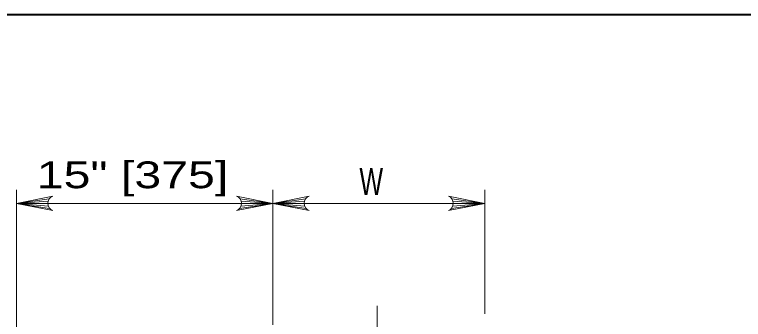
# Model space of a CAD drawing. Extents: x 1083.1 to 1123, y 697.4 to 741.4.
# Drawn here: x 1088.675 to 1092.929, y 717.078 to 718.854 of the extents above; entities that cross this region are included whole.
import ezdxf

# ---------------------------------------------------------------- set-up
doc = ezdxf.new("R2010")
doc.units = 0
doc.header["$LTSCALE"] = 0.062
doc.linetypes.add('DOT_DASHED', pattern=[7.7, 5, -1.2, 0.3, -1.2])
doc.layers.add('1', color=7, linetype='Continuous', lineweight=13)

msp = doc.modelspace()

# ---------------------------------------------------------------- linework, layer by layer
at = {"layer": '1', "lineweight": 25}
msp.add_line((1085.12642, 718.85408), (1116.62642, 718.85408), dxfattribs=at)
at = {"layer": '1'}
for p, q in [((1088.68575, 713.66983), (1088.68575, 717.83325)), ((1090.18242, 717.04658), (1090.18242, 717.83325)), ((1091.41917, 717.11008), (1091.41917, 717.83325)), ((1088.87775, 717.78133), (1088.68575, 717.7545)), ((1088.87125, 717.76808), (1088.68575, 717.7545)), ((1088.86925, 717.7545), (1088.68575, 717.7545)), ((1088.87267, 717.73725), (1088.68575, 717.7545)), ((1088.88, 717.72483), (1088.68575, 717.7545)), ((1090.15167, 717.7545), (1088.68575, 717.7545)), ((1089.98825, 717.72483), (1090.18242, 717.7545)), ((1089.9905, 717.78133), (1090.18242, 717.7545)), ((1089.99558, 717.73725), (1090.18242, 717.7545)), ((1089.997, 717.76808), (1090.18242, 717.7545)), ((1089.999, 717.7545), (1090.18242, 717.7545)), ((1091.41917, 717.7545), (1090.15167, 717.7545)), ((1090.37442, 717.78133), (1090.18242, 717.7545)), ((1090.36792, 717.76808), (1090.18242, 717.7545)), ((1090.36592, 717.7545), (1090.18242, 717.7545)), ((1090.36933, 717.73725), (1090.18242, 717.7545)), ((1090.37667, 717.72483), (1090.18242, 717.7545)), ((1091.225, 717.72483), (1091.41917, 717.7545)), ((1091.22725, 717.78133), (1091.41917, 717.7545)), ((1091.23233, 717.73725), (1091.41917, 717.7545)), ((1091.23375, 717.76808), (1091.41917, 717.7545)), ((1091.23575, 717.7545), (1091.41917, 717.7545))]:
    msp.add_line(p, q, dxfattribs=at)
at = {"layer": '1', "linetype": 'DOT_DASHED'}
msp.add_line((1090.7915, 717.157), (1090.7915, 713.82992), dxfattribs=at)
at = {"layer": '1', "lineweight": 40}
msp.add_lwpolyline([(1085.12642, 718.85408), (1116.62642, 718.85408), (1116.62642, 697.85408), (1085.12642, 697.85408)], close=True, dxfattribs=at)
at = {"layer": '1'}
for points in [[(1088.89783, 717.71208), (1088.68575, 717.7545), (1088.89783, 717.79692)], [(1089.97042, 717.71208), (1090.18242, 717.7545), (1089.97042, 717.79692)], [(1090.3945, 717.71208), (1090.18242, 717.7545), (1090.3945, 717.79692)], [(1091.20717, 717.71208), (1091.41917, 717.7545), (1091.20717, 717.79692)]]:
    msp.add_lwpolyline(points, dxfattribs=at)
for centre, start, end in [((1088.91494, 717.75456), 112.08782, 247.91395), ((1089.9533, 717.75455), 292.08605, 67.91218), ((1090.41161, 717.75456), 112.08782, 247.91395), ((1091.19004, 717.75456), 292.08605, 67.91218)]:
    msp.add_arc(centre, 0.04576, start, end, dxfattribs=at)

# ---------------------------------------------------------------- texts
for s, width, p in [('15" [375]', 1.35, (1088.80467, 717.84258)), ('W', 0.7, (1090.68792, 717.80375))]:
    msp.add_text(s, height=0.156, dxfattribs=dict(at, width=width)).set_placement(p)

doc.saveas('drawing.dxf')
